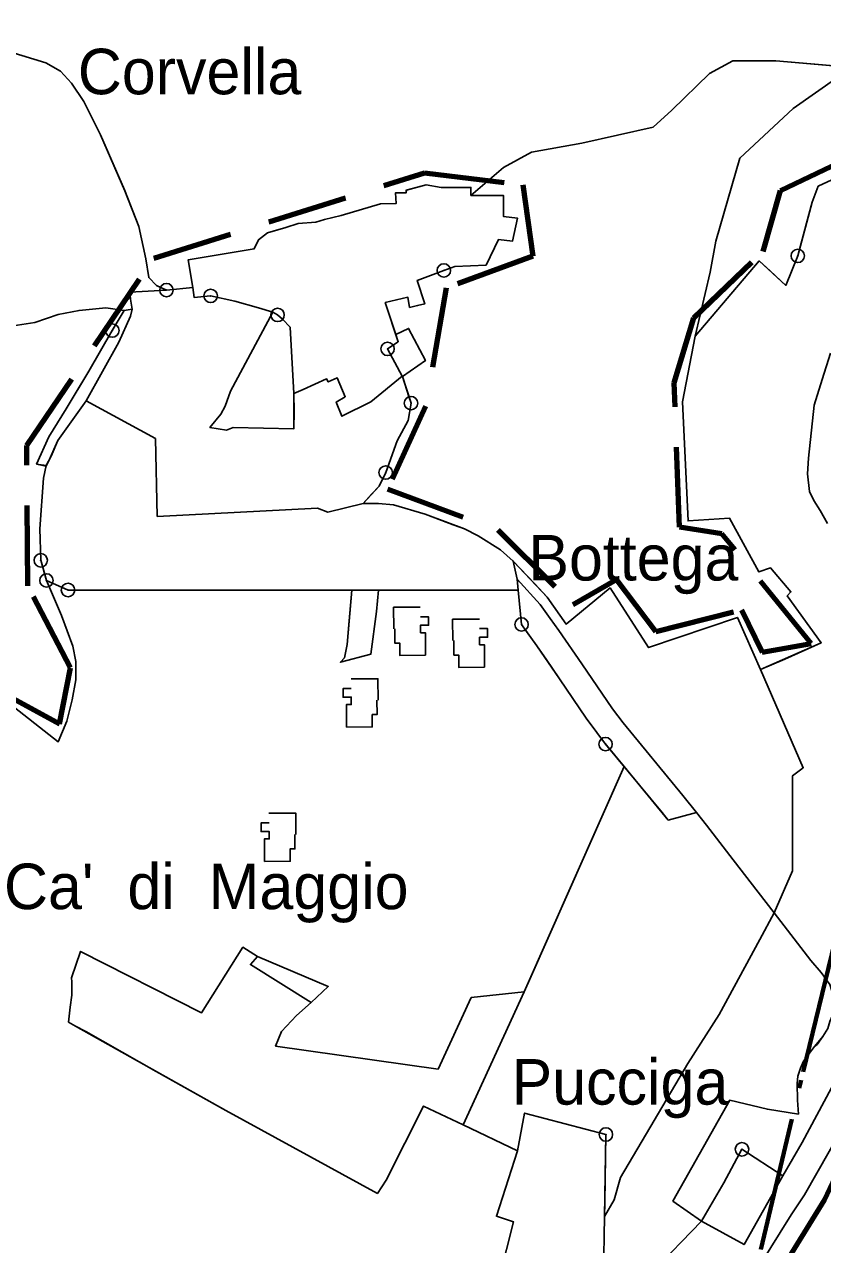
# Model space of a CAD drawing. Extents: x 645880 to 658994, y 884400 to 894744.
# Drawn here: x 657745.4 to 658043.2, y 892799.9 to 893255.4 of the extents above; entities that cross this region are included whole.
import ezdxf
from ezdxf.enums import TextEntityAlignment as Align

# ---------------------------------------------------------------- set-up
doc = ezdxf.new("R2010")
doc.units = 0
doc.header["$LTSCALE"] = 10
doc.header["$PDMODE"] = 32
doc.header["$PDSIZE"] = 5
doc.linetypes.add('DOT_DASHED', pattern=[7.7, 5, -1.2, 0.3, -1.2])
doc.linetypes.add('MEDIUM_DASHED', pattern=[4.5, 3, -1.5])
for name, color, linetype, lineweight in [('1', 7, 'Continuous', 25), ('10', 7, 'Continuous', 25), ('11', 7, 'Continuous', 25), ('12', 7, 'Continuous', 25), ('13', 7, 'Continuous', 25), ('15', 7, 'MEDIUM_DASHED', 100), ('17', 7, 'Continuous', 25), ('29', 7, 'Continuous', 25), ('31', 7, 'Continuous', 25), ('40', 7, 'Continuous', 80), ('45', 7, 'Continuous', 25), ('55', 7, 'Continuous', 25), ('6', 7, 'Continuous', 25), ('8', 7, 'Continuous', 25)]:
    doc.layers.add(name, color=color, linetype=linetype, lineweight=lineweight)
doc.layers.add('60', color=7, linetype='Continuous')

msp = doc.modelspace()

# ---------------------------------------------------------------- linework, layer by layer
at = {"layer": '1'}
for p, q in [((657901.89, 893163.55), (657906.05, 893165.02)), ((657808.73, 893153.51), (657814.89, 893154.05))]:
    msp.add_line(p, q, dxfattribs=at)
for points in [[(657912.02, 893194.55), (657900.89, 893194.55), (657895.27, 893195.55), (657887.89, 893193.55), (657887.89, 893192.55), (657883.9, 893192.54), (657884.14, 893188.55), (657878.26, 893188.38), (657863.64, 893184.05), (657857.4, 893182.54)], [(657906.05, 893165.02), (657917.64, 893165.55), (657922.27, 893175.05), (657927.52, 893174.55), (657929.43, 893183.03), (657924.14, 893183.73), (657924.14, 893191.55), (657912.02, 893191.55), (657912.02, 893194.55)], [(657857.4, 893182.54), (657854.14, 893181.54), (657847.52, 893181.04), (657842.89, 893179.55), (657839.52, 893178.55)], [(657839.52, 893178.55), (657836.14, 893177.55), (657832.78, 893175.04), (657831.16, 893171.66), (657806.52, 893167.55)], [(657806.52, 893167.55), (657808.25, 893157.2), (657808.73, 893153.51)], [(657880.9, 893134.29), (657884.9, 893136.96), (657880.02, 893151.55), (657886.39, 893153.05), (657888.52, 893153.55), (657889.14, 893149.79), (657892.11, 893150.42), (657894.74, 893151.05), (657891.94, 893159.84), (657901.89, 893163.55)], [(657814.89, 893154.05), (657823.87, 893152.1), (657832.77, 893149.55), (657838.13, 893147.94), (657839.88, 893146.94)], [(657839.88, 893146.94), (657841.65, 893145.33), (657844.55, 893142.43), (657845.91, 893117.66), (657849.35, 893119.14), (657858.14, 893123.05)], [(657858.14, 893123.05), (657858.75, 893121.94), (657862.13, 893123.44), (657865.13, 893116.44), (657861.75, 893114.44), (657863.88, 893109.16), (657874.64, 893114.55), (657886.39, 893124.05), (657880.9, 893134.29)]]:
    msp.add_lwpolyline(points, dxfattribs=at)
msp.add_lwpolyline([(658013.11, 892835.5), (658028.31, 892825.62), (658013.88, 892799.94), (657997.97, 892808.62), (657999.36, 892811), (658006.36, 892823)], close=True, dxfattribs=at)
for p in [(657901.89, 893163.55), (657814.89, 893154.05), (657880.9, 893134.29)]:
    msp.add_point(p, dxfattribs=at)
at = {"layer": '10'}
for points in [[(658025.13, 892923.76), (658019.11, 892931.53), (658009.86, 892943.53), (657999.86, 892956.53), (657996.15, 892961.2), (657985.61, 892958.38), (657969.11, 892978.41), (657933.99, 892899.03), (657931.87, 892894.24), (657909.04, 892844.69), (657929.38, 892834.9), (657931.99, 892849.03), (657962.36, 892841.03)], [(658025.13, 892923.76), (658019.72, 892913.79), (658004.64, 892885.8), (657992.96, 892867.49), (657967.78, 892824.97)], [(657967.78, 892824.97), (657992.96, 892867.49), (658004.64, 892885.8), (658019.72, 892913.79), (658025.13, 892923.76)], [(658045.83, 892896.98), (658042.61, 892901.47), (658038.86, 892906.03), (658025.13, 892923.76)], [(658036.08, 892868.36), (658040.14, 892873.91), (658043.3, 892877.55), (658045.19, 892880.55), (658045.83, 892883.23), (658047.4, 892886.61)], [(657967.78, 892824.97), (657965.39, 892816.62), (657961.83, 892810.45), (657961.43, 892788.55), (657961.07, 892778.23), (657965.45, 892778.48), (657970.86, 892781.32), (657979.52, 892789.51), (657997.97, 892808.62), (657987.36, 892816.2), (658008.58, 892853.84), (658022.6, 892850.46), (658034.14, 892848.63), (658033.83, 892853.85), (658033.67, 892860.01), (658033.98, 892862.85), (658034.93, 892865.85), (658036.08, 892868.36)], [(657962.36, 892841.03), (657961.93, 892815.77), (657961.83, 892810.45)], [(657961.83, 892810.45), (657965.39, 892816.62), (657967.78, 892824.97)]]:
    msp.add_lwpolyline(points, dxfattribs=at)
msp.add_point((657962.36, 892841.03), dxfattribs=at)
at = {"layer": '11'}
msp.add_line((657964.77, 892999.9), (657968.75, 892994.68), dxfattribs=at)
msp.add_lwpolyline([(657782.61, 893148.67), (657778.21, 893141.12), (657769.5, 893126), (657760.97, 893111.91), (657754.59, 893101.41), (657749.98, 893091.3), (657753.48, 893090.51), (657754.47, 893092.55), (657757.89, 893100.05), (657768.5, 893114.95), (657780.64, 893136.74), (657785.02, 893146.55), (657785.64, 893149.05)], close=True, dxfattribs=at)
for points in [[(657845.92, 893104.4), (657823.25, 893104.94), (657820.75, 893103.94), (657814.63, 893104.94), (657818.75, 893109.94), (657820.25, 893112.94), (657822.25, 893118.44), (657838.13, 893147.94), (657839.88, 893146.94)], [(657839.88, 893146.94), (657841.65, 893145.33), (657844.55, 893142.43)], [(657844.55, 893142.43), (657845.91, 893117.66), (657846, 893110.85), (657845.92, 893104.4)], [(657930.87, 893031.43), (657929.62, 893044.27), (657929.22, 893048.34)], [(657929.22, 893048.34), (657937.86, 893038.88), (657941.53, 893033.67), (657944.76, 893029.19), (657953.33, 893016.77), (657964.77, 892999.9)], [(657936.59, 893023.42), (657933.39, 893027.86), (657930.87, 893031.43)], [(657962.21, 892986.75), (657958.96, 892991.07), (657955.02, 892996.46), (657945.08, 893011.13), (657940.03, 893018.45), (657936.59, 893023.42)], [(657968.75, 892994.68), (657991.11, 892967.53), (657996.15, 892961.2), (657985.61, 892958.38)], [(657985.61, 892958.38), (657983.35, 892961.23), (657962.21, 892986.75)]]:
    msp.add_lwpolyline(points, dxfattribs=at)
for p in [(657839.88, 893146.94), (657930.87, 893031.43), (657962.21, 892986.75)]:
    msp.add_point(p, dxfattribs=at)
at = {"layer": '12'}
msp.add_line((657863.3, 893017.32), (657874.62, 893020.27), dxfattribs=at)
for points in [[(657867.55, 893044.27), (657866.59, 893032.76), (657865.81, 893023.89), (657864.78, 893018.93), (657863.3, 893017.32), (657874.62, 893020.27), (657863.3, 893017.32)], [(657874.62, 893020.27), (657876.74, 893036.27), (657877.49, 893044.27), (657867.55, 893044.27)]]:
    msp.add_lwpolyline(points, dxfattribs=at)
msp.add_lwpolyline([(657858.79, 892896.33), (657832.42, 892907.51), (657829.72, 892904.47), (657852.39, 892890.3)], close=True, dxfattribs=at)
at = {"layer": '13'}
for p, q in [((657751.53, 893055.36), (657753.65, 893047.84)), ((657753.65, 893047.84), (657761.68, 893044.27)), ((657761.68, 893044.27), (657929.62, 893044.27))]:
    msp.add_line(p, q, dxfattribs=at)
for points in [[(657768.5, 893114.95), (657757.89, 893100.05), (657755.35, 893094.2), (657753.48, 893090.7), (657752.5, 893086.01), (657752.5, 893086.01), (657751.15, 893067.11), (657751.53, 893055.36)], [(657923.06, 893059.29), (657914.64, 893064.55), (657909.64, 893067.05), (657905.39, 893068.55), (657905.39, 893068.55), (657894.89, 893072.55), (657894.89, 893072.55), (657883.14, 893076.05), (657877.52, 893076.55), (657871.77, 893076.55), (657858.57, 893073.27), (657854.7, 893074.77), (657794.95, 893071.77), (657794.33, 893100.77), (657768.5, 893114.95)], [(657929.62, 893044.27), (657929.22, 893048.34), (657927.77, 893055.05), (657923.06, 893059.29)], [(657761.85, 892883.02), (657762.48, 892888.52), (657763.11, 892893.02), (657763.11, 892898.02), (657762.98, 892899.52), (657766.36, 892909.35)], [(657766.36, 892909.35), (657811.44, 892886.43), (657826.94, 892910.91), (657832.42, 892907.51), (657829.72, 892904.47)], [(657829.72, 892904.47), (657852.39, 892890.3), (657846.93, 892885.47)], [(657846.93, 892885.47), (657841.32, 892879.46), (657839.12, 892874.05), (657899.77, 892865.38), (657912.13, 892892.11), (657931.87, 892894.24), (657909.04, 892844.69), (657894.36, 892851.65), (657880.35, 892824.02), (657877.11, 892819.02), (657820.61, 892850.02)], [(657820.61, 892850.02), (657794.61, 892864.52), (657768.35, 892879.52), (657764.48, 892881.52), (657761.85, 892883.02)]]:
    msp.add_lwpolyline(points, dxfattribs=at)
for p in [(657751.53, 893055.36), (657753.65, 893047.84), (657761.68, 893044.27)]:
    msp.add_point(p, dxfattribs=at)
at = {"layer": '15'}
msp.add_lwpolyline([(657736.88, 893006.17), (657758.54, 892994.31), (657762.63, 893015.17), (657746.69, 893045.84), (657746.28, 893098.18), (657793.69, 893168.1), (657894.63, 893200), (657931.41, 893195.5), (657935.09, 893168.92), (657902.81, 893157.06), (657895.04, 893112.9), (657880.84, 893081.86), (657922.01, 893066.69), (657950.13, 893038.88), (657966.34, 893048.2), (657980.93, 893028.74), (658012.94, 893036.85), (658020.64, 893021.04), (658038.87, 893024.28), (658005.65, 893065.23), (657989.84, 893067.67), (657987.82, 893121.59), (657995.11, 893145.92), (658021.05, 893170.65), (658027.53, 893193.35), (658068.06, 893212.81)], dxfattribs=at)
at = {"layer": '17'}
for points in [[(658059.08, 893238.95), (658025.76, 893241.84), (658009.65, 893241.84), (658000.99, 893237.1), (657986.93, 893223.35), (657979.97, 893217.07), (657953.35, 893211.13), (657934.54, 893207.74), (657924.19, 893201.97), (657912.02, 893191.55), (657912.02, 893194.55), (657907.38, 893194.54), (657900.9, 893194.54), (657895.28, 893195.54), (657887.9, 893193.54), (657887.89, 893192.55), (657883.9, 893192.54), (657884.14, 893188.55), (657878.26, 893188.38), (657863.64, 893184.05), (657857.4, 893182.54), (657854.14, 893181.54), (657847.52, 893181.04), (657842.89, 893179.55), (657837.84, 893178.04), (657836.14, 893177.54), (657832.78, 893175.04), (657831.16, 893171.66), (657806.52, 893167.54), (657808.26, 893157.2), (657798.4, 893156.2), (657794.71, 893157.91), (657791.83, 893160.91), (657790.66, 893167.9), (657788.09, 893179.98), (657782.94, 893193.24), (657773.82, 893214.14), (657767.6, 893226.58), (657762.94, 893233.48), (657758.92, 893237.92), (657753.38, 893241.04), (657730.92, 893247.94)], [(657736.21, 893142.12), (657749.34, 893144.12), (657757.96, 893147.12), (657765.84, 893148.62), (657775.84, 893149.62), (657782.61, 893148.67), (657785.64, 893149.05), (657784.98, 893152.78), (657784.7, 893155.49), (657798.4, 893156.2), (657794.71, 893157.91), (657791.83, 893160.91), (657790.66, 893167.9), (657788.09, 893179.97), (657782.77, 893193.68), (657773.82, 893214.14), (657767.6, 893226.58), (657762.94, 893233.48), (657758.92, 893237.92), (657753.38, 893241.04), (657730.92, 893247.94)]]:
    msp.add_lwpolyline(points, dxfattribs=at)
at = {"layer": '29'}
msp.add_lwpolyline([(658012.14, 892780.05), (658031.52, 892811.05), (658036.39, 892818.55), (658054.39, 892850.05)], dxfattribs=at)
at = {"layer": '31'}
for points in [[(658068.59, 893207.57), (658041.54, 893195), (658039.27, 893189.05), (658033.92, 893169), (658029.42, 893158), (658019.53, 893167.12), (657995.71, 893139.01), (657990.89, 893114.55), (657993.02, 893070.05), (658008.52, 893071.05), (658019.4, 893051.05), (658023.77, 893052.55), (658031.39, 893043.55), (658030.02, 893042.05), (658042.69, 893024.57), (658020.02, 893014.55), (658011.39, 893034.05), (657978.25, 893022.78), (657963.89, 893045.05), (657947.52, 893031.55), (657940.39, 893041.55), (657927.77, 893055.05), (657923.06, 893059.29), (657914.64, 893064.55), (657909.64, 893067.05), (657894.89, 893072.55), (657883.14, 893076.05), (657877.52, 893076.55), (657871.77, 893076.55), (657877.77, 893083.05), (657880.19, 893088.13), (657884.46, 893099.93), (657888.64, 893107.55), (657889.64, 893114.05), (657886.5, 893123.94), (657895, 893129.94), (657888.75, 893141.94), (657884.01, 893139.63), (657880.02, 893151.55), (657888.52, 893153.55), (657889.14, 893149.79), (657892.11, 893150.42), (657894.74, 893151.05), (657891.94, 893159.84), (657901.89, 893163.55), (657906.05, 893165.02), (657917.64, 893165.55), (657922.27, 893175.05), (657927.52, 893174.55), (657929.43, 893183.03), (657924.14, 893183.73), (657924.14, 893191.55), (657912.02, 893191.55), (657924.19, 893201.97), (657934.54, 893207.74), (657953.35, 893211.13), (657979.97, 893217.07), (657986.93, 893223.35), (658000.99, 893237.1), (658009.65, 893241.84), (658025.76, 893241.84), (658062.89, 893238.62)], [(657666.23, 893117.83), (657681.88, 893125.33), (657688.71, 893128.12), (657694.21, 893130.16), (657703.46, 893133.62), (657711.59, 893136.12), (657724.09, 893139.62), (657736.21, 893142.12), (657749.34, 893144.12), (657757.96, 893147.12), (657765.84, 893148.62), (657775.84, 893149.62), (657782.61, 893148.67), (657778.21, 893141.12)], [(657778.21, 893141.12), (657769.5, 893126), (657763.97, 893116.91), (657760.97, 893111.91), (657754.59, 893101.41), (657749.98, 893091.3)], [(657749.98, 893091.3), (657753.48, 893090.7), (657752.5, 893086.01), (657751.15, 893067.11), (657751.53, 893055.36), (657753.65, 893047.84), (657759.24, 893034.72), (657763.48, 893023.34), (657764.63, 893017.55), (657764.63, 893010.8), (657763.29, 893003.28), (657761.19, 892995.37), (657758, 892987.59), (657738.18, 893003.15)]]:
    msp.add_lwpolyline(points, dxfattribs=at)
msp.add_point((657778.21, 893141.12), dxfattribs=at)
at = {"layer": '40'}
msp.add_lwpolyline([(658111.71, 892960.72), (658043.87, 892816.61), (657941.6, 892650.58)], dxfattribs=at)
at = {"layer": '45', "linetype": 'DOT_DASHED', "lineweight": 70}
msp.add_lwpolyline([(658032.74, 891178.84), (657962.16, 891450), (657912.65, 891632.07), (657880.45, 891775.54), (657862.08, 891924.55), (657862.75, 892057.96), (657880.13, 892212.9), (657948.63, 892498.48), (658035.94, 892864.43), (658113.04, 893179.94), (658123.49, 893235.71), (658127.65, 893288.31), (658121.92, 893384.59), (658110.78, 893490.65), (658118.71, 893627.43), (658149.69, 893744.87)], dxfattribs=at)
at = {"layer": '55'}
msp.add_line((658036, 892977.94), (658032, 892974.94), dxfattribs=at)
for points in [[(658102.48, 893256.3), (658100.61, 893253.67), (658100.3, 893253.42), (658096.11, 893250.82), (658088.67, 893247.03), (658082.93, 893245.51), (658068.56, 893241.98), (658048.91, 893235.7), (658032.16, 893224.02), (658012.31, 893205.44), (658003.42, 893174.54), (658001.3, 893162.88), (657995.71, 893139.01), (657990.89, 893114.55), (657993.02, 893070.05), (658008.52, 893071.05), (658019.4, 893051.05), (658023.77, 893052.55), (658031.39, 893043.55), (658030.02, 893042.05), (658042.69, 893024.57), (658020.02, 893014.55), (658036, 892977.94)], [(657936.26, 892655.78), (657937.81, 892657.8), (657944.39, 892666.05), (657950.64, 892674.55), (657955.42, 892681.5), (657965.02, 892698.55), (657975.77, 892716.05), (657986.39, 892735.05), (658003.02, 892766.05), (658012.14, 892780.05), (658031.52, 892811.05), (658036.39, 892818.55), (658054.39, 892850.05), (658066.52, 892872.55), (658088.39, 892918.05), (658103.15, 892945.55), (658105.5, 892954.87), (658110.5, 892966.94), (658125, 892978.94), (658127.37, 892982.94), (658132.74, 892982.34), (658137.25, 892983.17), (658141.75, 892995.94)], [(658032, 892974.94), (658032, 892939.44), (658025.13, 892923.76), (658019.72, 892913.79), (658004.64, 892885.8), (657992.96, 892867.49), (657967.78, 892824.97), (657965.39, 892816.62), (657961.83, 892810.45), (657962.36, 892841.03), (657931.99, 892849.03), (657929.38, 892834.9), (657921.49, 892810.53), (657927.87, 892808.44), (657904, 892713.94)]]:
    msp.add_lwpolyline(points, dxfattribs=at)
at = {"layer": '6'}
for points in [[(657883.18, 893029.83), (657883.12, 893037.83), (657893.12, 893037.9)], [(657893.15, 893034.3), (657896.15, 893034.32), (657896.17, 893031.12), (657893.17, 893031.1), (657893.19, 893028.3), (657894.99, 893028.31), (657895.05, 893019.91)], [(657905.21, 893025.38), (657905.16, 893033.38), (657915.15, 893033.45)], [(657895.05, 893019.91), (657885.45, 893019.85), (657885.42, 893024.45), (657883.62, 893024.43), (657883.58, 893029.83)], [(657915.18, 893029.85), (657918.18, 893029.87), (657918.2, 893026.67), (657915.2, 893026.65), (657915.22, 893023.85), (657917.02, 893023.87), (657917.08, 893015.47)], [(657917.08, 893015.47), (657907.48, 893015.4), (657907.45, 893020), (657905.65, 893019.99), (657905.61, 893025.39)], [(657867.31, 893007.49), (657864.31, 893007.47), (657864.33, 893004.27), (657867.33, 893004.29), (657867.35, 893001.49), (657865.55, 893001.48), (657865.61, 892993.08)], [(657877.34, 893003.16), (657877.28, 893011.16), (657867.28, 893011.09)], [(657865.61, 892993.08), (657875.21, 892993.15), (657875.18, 892997.75), (657876.98, 892997.76), (657876.94, 893003.16)], [(657846.71, 892953.02), (657846.66, 892961.02), (657836.66, 892960.95)], [(657836.68, 892957.35), (657833.68, 892957.33), (657833.71, 892954.13), (657836.71, 892954.15), (657836.73, 892951.35), (657834.93, 892951.34), (657834.98, 892942.94)], [(657834.98, 892942.94), (657844.58, 892943.01), (657844.55, 892947.61), (657846.35, 892947.62), (657846.31, 892953.02)]]:
    msp.add_lwpolyline(points, dxfattribs=at)
at = {"layer": '8'}
msp.add_line((658013.88, 892799.94), (657997.97, 892808.62), dxfattribs=at)
for points in [[(658068.59, 893207.57), (658041.54, 893195), (658039.27, 893189.05), (658037.19, 893181.26), (658036.05, 893177), (658035.2, 893173.79), (658033.92, 893169)], [(658033.92, 893169), (658029.42, 893158), (658023.62, 893163.36), (658019.53, 893167.12), (657995.71, 893139.01), (657990.89, 893114.55), (657993.02, 893070.05), (658008.52, 893071.05), (658019.4, 893051.05), (658023.77, 893052.55), (658031.39, 893043.55), (658030.02, 893042.05), (658042.69, 893024.57), (658029.14, 893018.47), (658020.02, 893014.55)], [(657768.5, 893114.95), (657780.64, 893136.74), (657785.02, 893146.55), (657785.64, 893149.05), (657784.98, 893152.78), (657784.7, 893155.49), (657798.4, 893156.2)], [(657798.4, 893156.2), (657808.25, 893157.2), (657808.73, 893153.51), (657814.89, 893154.05), (657823.87, 893152.1), (657832.77, 893149.55), (657838.13, 893147.94)], [(657838.13, 893147.94), (657822.25, 893118.44), (657820.25, 893112.94), (657818.75, 893109.94), (657814.63, 893104.94), (657820.75, 893103.94), (657823.25, 893104.94)], [(657880.9, 893134.29), (657884.9, 893136.96), (657884.01, 893139.63), (657888.75, 893141.94), (657895, 893129.94), (657886.5, 893123.94), (657888.77, 893116.55), (657889.64, 893114.05)], [(657874.64, 893114.55), (657886.39, 893124.05), (657880.9, 893134.29)], [(658044.96, 893069.1), (658042.23, 893073.98), (658039.88, 893077.7), (658038.32, 893081.03), (658037.54, 893087.67), (658037.93, 893093.53), (658040.08, 893113.28), (658043.01, 893122.85), (658046.14, 893132.62)], [(657823.25, 893104.94), (657845.92, 893104.4), (657845.91, 893117.66), (657849.35, 893119.14), (657858.14, 893123.05), (657858.75, 893121.94), (657862.13, 893123.44), (657865.13, 893116.44), (657861.75, 893114.44), (657863.88, 893109.16), (657874.64, 893114.55)], [(657871.77, 893076.55), (657858.57, 893073.27), (657854.7, 893074.77), (657794.95, 893071.77), (657794.33, 893100.77), (657768.5, 893114.95)], [(657889.64, 893114.05), (657888.64, 893107.55), (657884.46, 893099.93), (657880.19, 893088.13)], [(657880.19, 893088.13), (657877.77, 893083.05), (657874.89, 893080.05), (657871.77, 893076.55)], [(658025.13, 892923.76), (658032, 892939.44), (658032, 892974.94), (658036, 892977.94), (658020.02, 893014.55), (658011.39, 893034.05), (657978.25, 893022.78), (657963.89, 893045.05), (657947.52, 893031.55), (657940.39, 893041.55), (657927.77, 893055.05), (657929.22, 893048.34)], [(657741.81, 892964.33), (657736.85, 892968.59), (657725.83, 892979.62), (657724.57, 892980.94), (657728.92, 892988.4), (657732.92, 892995.41), (657738.18, 893003.15), (657758, 892987.59), (657761.19, 892995.37), (657763.29, 893003.28), (657764.63, 893010.8), (657764.63, 893017.55), (657763.48, 893023.34), (657759.24, 893034.72), (657753.65, 893047.84)], [(657753.65, 893047.84), (657761.68, 893044.27), (657867.55, 893044.27), (657865.81, 893023.89), (657864.78, 893018.93), (657863.3, 893017.32), (657874.62, 893020.27), (657876.74, 893036.27), (657877.49, 893044.27), (657929.62, 893044.27), (657930.87, 893031.43), (657936.59, 893023.42), (657945.08, 893011.13), (657955.02, 892996.46), (657958.96, 892991.07), (657961.91, 892987.13), (657969.11, 892978.41), (657931.87, 892894.24), (657912.13, 892892.11), (657899.77, 892865.38), (657839.12, 892874.05), (657841.32, 892879.46), (657846.93, 892885.47), (657852.39, 892890.3), (657858.79, 892896.33), (657832.42, 892907.51), (657826.94, 892910.91), (657811.44, 892886.43), (657766.36, 892909.35), (657762.98, 892899.52), (657763.11, 892898.02), (657763.11, 892893.02), (657762.48, 892888.52), (657761.85, 892883.02), (657764.48, 892881.52), (657820.61, 892850.02), (657877.11, 892819.02), (657880.35, 892824.02), (657894.36, 892851.65), (657909.04, 892844.69), (657929.38, 892834.9)], [(657929.22, 893048.34), (657937.86, 893038.88), (657941.53, 893033.67), (657944.76, 893029.19), (657953.33, 893016.77), (657964.77, 892999.9), (657968.75, 892994.68)], [(658020.02, 893014.55), (658036, 892977.94), (658032, 892974.94)], [(657968.75, 892994.68), (657991.11, 892967.53), (657996.15, 892961.2), (657999.86, 892956.53)], [(658032, 892974.94), (658032, 892939.44), (658025.13, 892923.76), (658038.86, 892906.03), (658042.61, 892901.47), (658045.83, 892896.98), (658047.09, 892893.03), (658047.85, 892889.16), (658047.4, 892886.61), (658045.83, 892883.23), (658045.19, 892880.55), (658043.3, 892877.55), (658041.14, 892874.66), (658040.14, 892873.91), (658036.08, 892868.36), (658034.93, 892865.85), (658033.98, 892862.85), (658033.67, 892860.01), (658033.83, 892853.85), (658034.14, 892848.63), (658022.6, 892850.46), (658008.58, 892853.84)], [(657999.86, 892956.53), (658009.86, 892943.53), (658019.11, 892931.53), (658025.13, 892923.76)], [(657852.39, 892890.3), (657858.79, 892896.33), (657852.39, 892890.3)], [(657852.39, 892890.3), (657858.79, 892896.33), (657852.39, 892890.3)], [(658028.31, 892825.62), (658035.52, 892838.05), (658046.52, 892858.4)], [(658008.58, 892853.84), (657987.36, 892816.2), (657997.97, 892808.62), (657999.36, 892811), (658006.36, 892823), (658013.11, 892835.5), (658028.31, 892825.62)], [(657961.83, 892810.45), (657962.36, 892841.03), (657931.99, 892849.03), (657929.38, 892834.9), (657921.49, 892810.53), (657927.87, 892808.44), (657904, 892713.94), (657898.63, 892692.44), (657893, 892680.94), (657885.75, 892676.44), (657882, 892674.94), (657877.87, 892674.44), (657869.57, 892675.79), (657883.14, 892668.55), (657873.14, 892650.55)], [(657929.38, 892834.9), (657921.49, 892810.53), (657927.87, 892808.44), (657904, 892713.94)], [(657997.97, 892808.62), (657979.52, 892789.51), (657970.86, 892781.32), (657965.45, 892778.48), (657961.07, 892778.23), (657961.43, 892788.55), (657961.83, 892810.45)]]:
    msp.add_lwpolyline(points, dxfattribs=at)
msp.add_lwpolyline([(657927.77, 893055.05), (657940.39, 893041.55), (657935.83, 893046.55)], close=True, dxfattribs=at)
for p in [(658033.92, 893169), (657798.4, 893156.2), (657889.64, 893114.05), (657880.19, 893088.13), (658013.11, 892835.5)]:
    msp.add_point(p, dxfattribs=at)

# ---------------------------------------------------------------- texts
at = {"layer": '60'}
for s, p in [('Corvella', (657807.04, 893229.32)), ('Bottega', (657972.6, 893047.83)), ("Ca'  di  Maggio", (657813.26, 892925.15)), ('Pucciga', (657967.59, 892852.19))]:
    msp.add_text(s, height=17, dxfattribs=at).set_placement(p, align=Align.CENTER)

doc.saveas('drawing.dxf')
